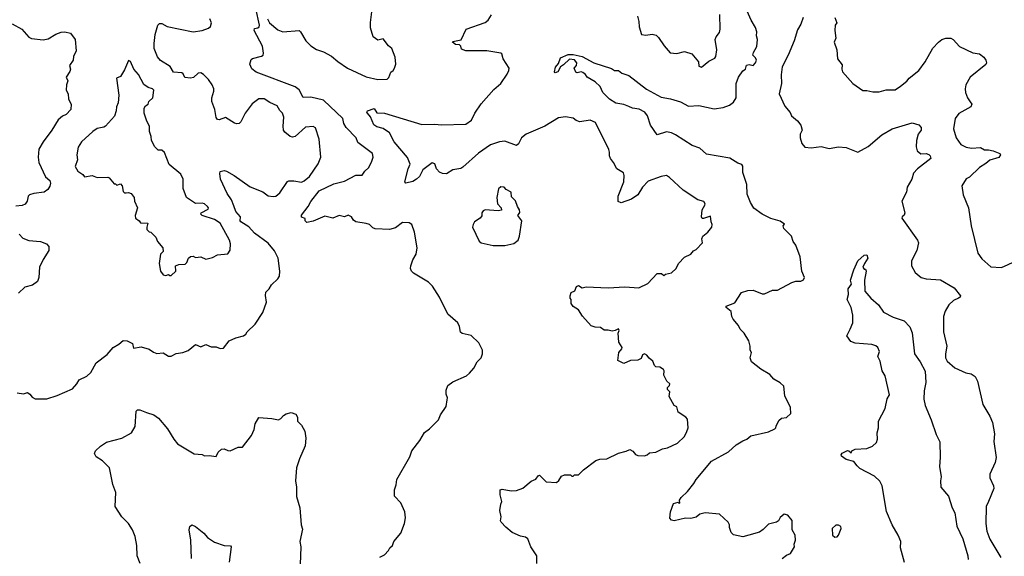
# Model space of a CAD drawing. Extents: x 1690054 to 1842981, y 782881 to 914114.
# Tile 597 of 656: x 1828415 to 1836028, y 849881 to 854029. Entities that reach past the tile are written whole.
import ezdxf

# ---------------------------------------------------------------- set-up
doc = ezdxf.new("R2010")
doc.units = 0

msp = doc.modelspace()

# ---------------------------------------------------------------- linework, layer by layer
at = {"layer": '0CON10XD'}
for points in [[(1831200, 849875), (1831235, 849892.5), (1831267.5, 849925), (1831276.7, 849945), (1831296.7, 849965), (1831307.5, 849995), (1831361.2, 850058.8), (1831390, 850135), (1831397, 850177), (1831392.5, 850225), (1831362.5, 850295), (1831312.5, 850345), (1831313.3, 850395), (1831326.4, 850433.6), (1831330, 850475), (1831430.7, 850649.3), (1831446.7, 850695), (1831507.5, 850775), (1831545, 850837.5), (1831582.5, 850865), (1831653.6, 850936.4), (1831667.5, 850975), (1831711.7, 851038.3), (1831719.3, 851090.7), (1831722.5, 851105), (1831712.5, 851135), (1831712.5, 851165), (1831725, 851200), (1831765, 851230), (1831870, 851275), (1831893, 851297), (1831927.5, 851335), (1831952.5, 851385), (1831982.5, 851415), (1831992.5, 851445), (1831992.5, 851475), (1831965, 851530), (1831905, 851587.5), (1831835, 851603.3), (1831823.6, 851613.6), (1831816.4, 851656.4), (1831802.5, 851685), (1831725, 851752.5), (1831660, 851885), (1831607.7, 851967.7), (1831575, 852000), (1831459.3, 852069.3), (1831443.3, 852085), (1831436.7, 852105), (1831440, 852125), (1831455, 852172.5), (1831480, 852215), (1831488.8, 852265), (1831466.7, 852385), (1831446.2, 852446.2), (1831425, 852457.5), (1831375, 852460), (1831319.7, 852420.3), (1831275, 852406), (1831162.1, 852412.1), (1831145, 852418.6), (1831118.8, 852445), (1831095, 852454.3), (1831015, 852466.7), (1830995, 852480), (1830980, 852505), (1830955, 852516.9), (1830925, 852504), (1830885, 852514.2), (1830835, 852494.2), (1830775, 852509.4), (1830685, 852471.4), (1830635, 852461.2), (1830623.3, 852475), (1830622.5, 852492.5), (1830593.3, 852503.3), (1830595, 852517.5), (1830646.5, 852583.5), (1830665.5, 852624.5), (1830729.2, 852705), (1830845, 852760), (1830925, 852780.9), (1831015, 852827.9), (1831063.1, 852826.9), (1831083.2, 852856.8), (1831113.3, 852885), (1831138.8, 852935), (1831148.6, 852965), (1831143, 852993), (1831030.5, 853080.5), (1831015.6, 853115.6), (1830938.6, 853195), (1830921.4, 853225), (1830913.1, 853265), (1830765, 853405.4), (1830665, 853429.6), (1830606.4, 853426.4), (1830575.3, 853485.3), (1830545, 853510), (1830244, 853624), (1830209.5, 853649.5), (1830195.3, 853685), (1830205, 853720.6), (1830215, 853728.8), (1830284.6, 853745.4), (1830297.1, 853755), (1830301.1, 853768.9), (1830292.5, 853825), (1830227.5, 853945), (1830230, 853960), (1830256.7, 853965), (1830266.7, 853973.3), (1830269.2, 853985), (1830240, 854115)], [(1830332, 854035), (1830347.5, 854005), (1830409.7, 853949.7), (1830450, 853935), (1830575, 853943.8), (1830586, 853935), (1830626.3, 853866.3), (1830667.2, 853827.2), (1830709.4, 853799.4), (1830765, 853780.9), (1830825, 853746.7), (1830875, 853704.3), (1830950, 853655), (1831095, 853588), (1831185, 853565.8), (1831255, 853570), (1831268.3, 853581.7), (1831285, 853622.5), (1831303, 853637), (1831313.3, 853655), (1831323.3, 853685), (1831319.3, 853739.3), (1831292.5, 853805), (1831267, 853827), (1831225, 853880), (1831185, 853870), (1831147, 853897), (1831126.2, 853965), (1831127.7, 854007.7), (1831141.1, 854108.9)], [(1832413.8, 849825), (1832413.3, 849885), (1832366.2, 849955), (1832343.8, 850015), (1832325, 850028.6), (1832286.1, 850036.1), (1832223.3, 850065), (1832173.8, 850105), (1832136.7, 850145), (1832132.5, 850155), (1832136.7, 850185), (1832126.7, 850235), (1832134.2, 850285), (1832143.3, 850305), (1832130, 850355), (1832130, 850395), (1832145, 850400), (1832215, 850386.7), (1832255, 850390), (1832305, 850406.7), (1832369.3, 850460.7), (1832405, 850476.7), (1832425, 850502.5), (1832435, 850506.7), (1832486.4, 850456.4), (1832565, 850451.2), (1832583.9, 850466.1), (1832605, 850500), (1832628.3, 850511.7), (1832675, 850510), (1832685, 850500), (1832695, 850500), (1832705, 850510), (1832735, 850510), (1832775, 850550), (1832869.3, 850620.7), (1832899.3, 850630.7), (1832955, 850633.8), (1833045, 850676.7), (1833105, 850692.5), (1833133.6, 850706.4), (1833155, 850693.8), (1833177, 850667), (1833195, 850660), (1833245, 850657.5), (1833266.1, 850663.9), (1833285, 850681.2), (1833334.1, 850685.9), (1833385, 850712.5), (1833425, 850720), (1833500, 850755), (1833555, 850807.5), (1833573.3, 850845), (1833583.3, 850875), (1833579.5, 850939.5), (1833565, 850957.5), (1833507.5, 850995), (1833496.7, 851035), (1833475, 851047.5), (1833437.5, 851115), (1833441.7, 851151.7), (1833425, 851170), (1833422.5, 851185), (1833438.8, 851201.2), (1833441.2, 851215), (1833417.5, 851235), (1833395, 851280), (1833397.5, 851315), (1833392.5, 851325), (1833365, 851342.5), (1833332.5, 851345), (1833322.5, 851355), (1833309.3, 851389.3), (1833282, 851412), (1833265, 851436.7), (1833245, 851446), (1833231.7, 851438.3), (1833219.5, 851410.5), (1833194.1, 851395.9), (1833136.7, 851393.3), (1833085, 851370), (1833040, 851395), (1833047.5, 851455), (1833071.2, 851485), (1833072, 851495), (1833047.5, 851535), (1833043.3, 851605), (1833050, 851625), (1833045, 851640), (1833020, 851625), (1832995, 851621.2), (1832965, 851630), (1832935, 851630), (1832905, 851650), (1832865, 851652), (1832833.2, 851663.2), (1832767, 851737), (1832735.9, 851785.9), (1832695, 851812.5), (1832680, 851835), (1832680, 851865), (1832670, 851875), (1832670, 851895), (1832680, 851920), (1832706.4, 851933.6), (1832720, 851965), (1832735, 851973.3), (1832765, 851956.7), (1832795, 851963.8), (1832965, 851956.2), (1833095, 851962.9), (1833203.2, 851956.8), (1833270.7, 851989.3), (1833345, 852066.7), (1833377, 852067), (1833395, 852050), (1833408.3, 852061.7), (1833455, 852071.2), (1833490.8, 852105), (1833510, 852145), (1833555, 852193.3), (1833604.1, 852215.9), (1833625, 852242.5), (1833645, 852252.5), (1833695, 852302.5), (1833689.4, 852335), (1833696.4, 852355), (1833736.7, 852385), (1833766.7, 852425), (1833770, 852445), (1833761.2, 852465), (1833755, 852510), (1833701.7, 852491.7), (1833692.7, 852492.7), (1833686, 852505), (1833691.1, 852558.9), (1833712.9, 852595), (1833714.5, 852605), (1833705, 852622.5), (1833657.3, 852637.3), (1833545, 852710), (1833439.5, 852809.5), (1833415, 852823.3), (1833375, 852817.5), (1833275, 852780.6), (1833229.2, 852735), (1833195, 852674.2), (1833145, 852642.5), (1833065, 852613.8), (1833042, 852622), (1833041.4, 852665), (1833086.5, 852775), (1833089.5, 852825), (1833084.4, 852844.4), (1833031.2, 852875), (1833007.5, 852925), (1832982.5, 852955), (1832974.2, 852975), (1832975.6, 853005), (1832969.2, 853025), (1832866, 853235), (1832825, 853252.5), (1832745, 853240), (1832718.8, 853248.8), (1832693.6, 853266.4), (1832635, 853277.5), (1832581.1, 853268.9), (1832475.4, 853204.6), (1832331.4, 853145), (1832295, 853114.3), (1832271.8, 853068.2), (1832255, 853056.9), (1832165, 853089.6), (1832126, 853084), (1832055, 853060), (1831963.2, 852996.8), (1831841.5, 852888.5), (1831825, 852879.5), (1831765, 852869.2), (1831715, 852838), (1831685, 852839.4), (1831660.2, 852850.2), (1831638.9, 852875), (1831625, 852914), (1831605, 852921.1), (1831531.5, 852868.5), (1831505, 852816), (1831484.2, 852795), (1831455, 852777.1), (1831400, 852765), (1831393.3, 852775), (1831417.5, 852875), (1831433, 852913), (1831412.7, 852962.7), (1831311.4, 853085), (1831273.2, 853153.2), (1831225, 853188.6), (1831175, 853201.4), (1831153.1, 853215), (1831127.7, 853277.7), (1831102.9, 853305), (1831098.8, 853315), (1831105, 853323.3), (1831155, 853342.5), (1831177.5, 853307.5), (1831235, 853306), (1831525, 853219.5), (1831625, 853221.1), (1831675, 853215.6), (1831865, 853220.6), (1831908.6, 853251.4), (1831934.5, 853305), (1831982.4, 853377.6), (1832081.8, 853488.2), (1832134.5, 853535.5), (1832185, 853607.5), (1832198, 853635), (1832200, 853655), (1832153.8, 853725), (1832143.9, 853763.9), (1832135, 853770), (1832027.1, 853787.1), (1831865, 853787.5), (1831830.5, 853800.5), (1831826.2, 853825), (1831815, 853833.8), (1831785, 853836.7), (1831762.5, 853855), (1831765, 853860), (1831827.9, 853872.1), (1831865.8, 853955), (1832015, 854008), (1832037.5, 854025), (1832061.9, 854065)], [(1834310, 849865), (1834345, 849890), (1834375, 849902.5), (1834407, 849953), (1834402.5, 849975), (1834412.5, 850005), (1834410, 850045), (1834387.5, 850085), (1834387, 850157), (1834355, 850200), (1834325, 850207.5), (1834295, 850180), (1834282.5, 850155), (1834266, 850144), (1834205, 850130), (1834163, 850087), (1834135, 850067.5), (1834053.6, 850043.6), (1834005, 850032.5), (1833935, 850047.5), (1833916.7, 850065), (1833903.6, 850103.6), (1833903.8, 850125), (1833894.1, 850144.1), (1833825, 850206.7), (1833715, 850216), (1833675, 850206), (1833645, 850182.5), (1833605, 850174.2), (1833564.1, 850175.9), (1833475, 850154), (1833455, 850160), (1833442.5, 850175), (1833446.2, 850225), (1833470.7, 850289.3), (1833505, 850300), (1833515, 850290), (1833520, 850295), (1833517.5, 850315), (1833528.8, 850335), (1833577.4, 850382.6), (1833627.2, 850442.8), (1833645.5, 850474.5), (1833763.8, 850616.2), (1833895, 850688), (1833955, 850743.3), (1834005, 850774), (1834036.7, 850785), (1834068.7, 850811.3), (1834205, 850844), (1834252.5, 850865), (1834262.5, 850875), (1834263, 850887), (1834285, 850930), (1834305, 850947.5), (1834345, 850952.5), (1834377.5, 850985), (1834375, 851030), (1834331.7, 851121.7), (1834323.3, 851195), (1834295, 851221.2), (1834245, 851251.2), (1834215, 851286.7), (1834145, 851326.7), (1834073.8, 851385), (1834063.3, 851415), (1834072.5, 851455), (1834063.3, 851475), (1834063.3, 851505), (1834052.5, 851545), (1834016.2, 851605), (1833985, 851637.5), (1833973.3, 851665), (1833931.2, 851715), (1833921.2, 851735), (1833915, 851772.5), (1833877.5, 851805), (1833877.5, 851815), (1833945, 851838.9), (1833995, 851920), (1834045, 851936.2), (1834085, 851937.5), (1834155, 851909.2), (1834175, 851909.2), (1834235, 851938.8), (1834275, 851937.5), (1834385, 851996.7), (1834415, 852006.7), (1834455, 852006.7), (1834475, 852016.7), (1834483.8, 852035), (1834463.6, 852083.6), (1834450, 852195), (1834415.9, 852285.9), (1834396.7, 852315), (1834382.5, 852355), (1834322.5, 852415), (1834317.5, 852435), (1834328.3, 852448.3), (1834295, 852470), (1834222.7, 852492.7), (1834155, 852526), (1834090.5, 852570.5), (1834064.4, 852614.4), (1834039.3, 852679.3), (1834037.3, 852755), (1834007.2, 852847.2), (1834005.6, 852895.6), (1833999.7, 852909.7), (1833968.7, 852918.7), (1833905, 852959.2), (1833725, 852989.2), (1833674.7, 853034.7), (1833615, 853056.5), (1833485, 853139.6), (1833455, 853152.9), (1833415, 853161.5), (1833345, 853138.8), (1833293.6, 853213.6), (1833269.2, 853285), (1833249.2, 853315), (1833205, 853338.1), (1833154.3, 853344.3), (1833125, 853358.8), (1833085, 853373.8), (1833025, 853384), (1832975, 853414), (1832923.3, 853465), (1832902.3, 853512.3), (1832865, 853547.5), (1832803.3, 853585), (1832790, 853605), (1832769.7, 853619.7), (1832755, 853626), (1832725, 853618.8), (1832715, 853622.5), (1832702.5, 853655), (1832721.2, 853675), (1832723.8, 853695), (1832705, 853718.8), (1832665, 853722.5), (1832620.3, 853679.7), (1832596.7, 853665), (1832575.7, 853624.3), (1832555, 853617.5), (1832551.2, 853625), (1832557.7, 853662.3), (1832581.2, 853688.8), (1832596.2, 853733.8), (1832655, 853760), (1832695, 853760.6), (1832763.2, 853743.2), (1832854.4, 853694.4), (1832991.5, 853651.5), (1833015, 853636.2), (1833045, 853636.7), (1833070, 853615), (1833125, 853598), (1833261.1, 853491.1), (1833375, 853428.5), (1833447.3, 853417.3), (1833523.5, 853393.5), (1833585, 853360), (1833665, 853365.6), (1833785, 853338.5), (1833855, 853348.6), (1833902.4, 853367.6), (1833935, 853391.4), (1833955.4, 853424.6), (1833955.5, 853535), (1833972.2, 853585), (1834005, 853633.8), (1834026.2, 853645), (1834035, 853676.2), (1834055, 853682), (1834085, 853674), (1834105, 853694.2), (1834110.7, 853715), (1834105, 853733.1), (1834082.9, 853755), (1834087.8, 853775), (1834115, 853822.5), (1834118.9, 853875), (1834112.2, 853905), (1834114.3, 853935), (1834105, 853967.5), (1834070, 854025), (1834040.8, 854095)], [(1833192, 854055), (1833202.5, 854015), (1833204.1, 853974.1), (1833222.5, 853915), (1833255, 853908.8), (1833305, 853916.7), (1833335, 853908.8), (1833355, 853891.2), (1833397, 853827), (1833445, 853771.2), (1833495, 853767.5), (1833555, 853782.5), (1833612.5, 853765), (1833663.6, 853703.6), (1833665, 853670), (1833687.3, 853662.7), (1833742.7, 853707.3), (1833789.1, 853730.9), (1833798.6, 853745), (1833804.3, 853795), (1833792.5, 853875), (1833798.8, 853895), (1833825, 853930), (1833831.5, 853955), (1833828.7, 854068.7)], [(1828357, 853997), (1828431.2, 853955), (1828485, 853894), (1828505, 853884), (1828595, 853874), (1828635, 853880.8), (1828695, 853916), (1828735, 853932), (1828765, 853935.8), (1828807.5, 853925), (1828843.3, 853875), (1828851.7, 853788.3), (1828830, 853745), (1828827.5, 853715), (1828800, 853675), (1828807.5, 853645), (1828801.7, 853628.3), (1828773.3, 853585), (1828786.7, 853555), (1828776.2, 853525), (1828773.3, 853485), (1828790, 853455), (1828791.2, 853415), (1828812, 853375), (1828811.2, 853335), (1828775, 853296), (1828745, 853284), (1828712, 853255), (1828662.9, 853175), (1828596.3, 853083.7), (1828562.5, 853027.5), (1828556.9, 852965), (1828561.9, 852925), (1828613.3, 852815), (1828646.7, 852785), (1828653.3, 852765), (1828648.6, 852741.4), (1828631.9, 852715), (1828603.8, 852695), (1828524.6, 852685.4), (1828491.2, 852675), (1828480.8, 852665), (1828473.8, 852625), (1828457.3, 852602.7), (1828435, 852592), (1828385, 852586)], [(1828395, 851143.8), (1828445, 851136.7), (1828475, 851146.2), (1828493.3, 851135), (1828510.7, 851110.7), (1828535, 851097.5), (1828625, 851096.7), (1828705, 851122.5), (1828823.6, 851176.4), (1828856.7, 851215), (1828874.1, 851245.9), (1828935, 851273.3), (1828965, 851302), (1829005.8, 851375), (1829090, 851440), (1829137.5, 851495), (1829180.6, 851519.4), (1829215, 851548), (1829247, 851547), (1829286.1, 851526.1), (1829295, 851490), (1829355, 851500), (1829415, 851482), (1829449.2, 851459.2), (1829475, 851447.5), (1829525, 851452.5), (1829565, 851427.5), (1829585, 851426.7), (1829625, 851447.5), (1829675, 851456.7), (1829717.7, 851472.3), (1829775, 851517.5), (1829815, 851500), (1829855, 851516.7), (1829895, 851500), (1829935, 851500), (1829965, 851487.5), (1829991.7, 851488.3), (1830033.9, 851546.1), (1830085, 851568.8), (1830145.9, 851584.1), (1830163, 851597), (1830173.6, 851616.4), (1830236.1, 851673.9), (1830294, 851765), (1830322.9, 851845), (1830314.2, 851895.8), (1830318.8, 851921.2), (1830345, 851948.8), (1830360.8, 851979.2), (1830411.4, 852025), (1830424.5, 852045.5), (1830427.5, 852085), (1830413.5, 852185), (1830385, 852242), (1830335, 852301.9), (1830229.3, 852379.3), (1830186.7, 852426.7), (1830125.7, 852465), (1830118.6, 852475), (1830122.9, 852505), (1830085.2, 852545.2), (1830070.2, 852589.8), (1830052.2, 852635), (1830020, 852685), (1829968.1, 852795), (1829961.2, 852838.8), (1829966, 852854), (1829975, 852858.8), (1829995, 852862.5), (1830015, 852858.1), (1830072, 852825), (1830196, 852736), (1830295, 852697.9), (1830335, 852666.2), (1830375, 852660.8), (1830395, 852663.8), (1830425, 852689.4), (1830485, 852777.5), (1830497.1, 852782.9), (1830535, 852782.5), (1830595, 852773.3), (1830615, 852781.9), (1830655, 852815.7), (1830722.9, 852915), (1830742.2, 852965), (1830731.1, 853105), (1830702.9, 853192.9), (1830685, 853202.5), (1830625, 853197.5), (1830545, 853126.9), (1830525, 853121.1), (1830505.6, 853125.6), (1830465, 853158), (1830454.6, 853174.6), (1830450.9, 853205), (1830456.4, 853276.4), (1830447.1, 853305), (1830426.4, 853326.4), (1830405, 853362.5), (1830348.2, 853388.2), (1830305, 853417.8), (1830265, 853416.9), (1830211.7, 853378.3), (1830158.6, 853305), (1830125, 853240), (1830112.7, 853227.3), (1830095, 853224), (1830075, 853230), (1830005, 853272.5), (1829956.1, 853253.9), (1829945, 853256.7), (1829935, 853272.5), (1829923.6, 853333.6), (1829900, 853395), (1829899.2, 853425), (1829916, 853475), (1829915.8, 853495), (1829904.2, 853524.2), (1829874.2, 853565), (1829835.9, 853605.9), (1829815, 853616.7), (1829795, 853614.4), (1829758.2, 853581.8), (1829735, 853576.6), (1829691.2, 853581.2), (1829679.4, 853609.4), (1829668.3, 853618.3), (1829605, 853622.5), (1829577, 853667), (1829503, 853713), (1829481.2, 853741.2), (1829453.3, 853805), (1829455.5, 853844.5), (1829461.9, 853915), (1829484, 853985), (1829495, 853998.8), (1829515, 853998), (1829555, 853977.1), (1829755.8, 853935.8), (1829825, 853945.7), (1829875, 853962), (1829891.2, 853975), (1829897.5, 854005), (1829886, 854035)], [(1834471.9, 854045), (1834455.7, 853995), (1834429.5, 853950.5), (1834403.3, 853865), (1834356.5, 853755), (1834310.6, 853665), (1834301.7, 853601.7), (1834304.5, 853535.5), (1834286.9, 853455), (1834330.9, 853360.9), (1834372.3, 853312.3), (1834382, 853285), (1834427.9, 853247.9), (1834454.5, 853214.5), (1834465.7, 853175), (1834450, 853145), (1834448.8, 853115), (1834461.7, 853071.7), (1834485, 853043.8), (1834535, 853038), (1834612.7, 853047.3), (1834675, 853032.9), (1834745, 853045.7), (1834805, 853040.8), (1834895, 853004.3), (1834975, 853047.5), (1835081.7, 853138.3), (1835160, 853185), (1835315, 853230.6), (1835366.2, 853216.2), (1835384.3, 853194.3), (1835386, 853175), (1835360.8, 853145), (1835350, 853095), (1835346, 853045), (1835354, 853015), (1835382.8, 852992.8), (1835425, 852995.5), (1835445, 852986.9), (1835456, 852975), (1835458.8, 852955), (1835355.8, 852875), (1835325, 852843.3), (1835314.2, 852795), (1835275.7, 852735), (1835272.2, 852695), (1835235.7, 852625), (1835260, 852535), (1835253, 852517), (1835237.5, 852505), (1835236.7, 852495), (1835356, 852325), (1835364, 852305), (1835350.8, 852245), (1835309.2, 852165), (1835310, 852125), (1835338.8, 852075), (1835385, 852036), (1835425, 852025.8), (1835535, 852018.9), (1835641.2, 851955), (1835688.8, 851895), (1835686.7, 851885), (1835674, 851876), (1835635, 851856.9), (1835600, 851825), (1835570.6, 851775), (1835557.5, 851735), (1835558.6, 851615), (1835583.3, 851505), (1835573.3, 851445), (1835574.4, 851415), (1835585, 851388), (1835646.8, 851336.8), (1835729.5, 851299.5), (1835771.7, 851291.7), (1835801.7, 851271.7), (1835821.2, 851235), (1835861.2, 851055), (1835915.7, 850965), (1835937.8, 850915), (1835952.2, 850827.8), (1835948.3, 850768.3), (1835964.4, 850645), (1835957.5, 850605), (1835916, 850515), (1835917.3, 850487.3), (1835944, 850425), (1835946, 850405), (1835905.8, 850305), (1835888.6, 850265), (1835885.6, 850135.6), (1835892.5, 850075), (1835915, 850013.3), (1836001.2, 849871.2)], [(1834718.8, 854045), (1834733.3, 854005), (1834720, 853985), (1834717.5, 853945), (1834726.2, 853885), (1834712.5, 853855), (1834733.3, 853795), (1834738.8, 853725), (1834775, 853680), (1834772, 853645), (1834778, 853625), (1834856.1, 853536.1), (1834935, 853480), (1834965, 853482.5), (1835010.5, 853470.5), (1835059.5, 853470.5), (1835115, 853486.2), (1835185, 853487.5), (1835226.1, 853513.9), (1835275, 853553.3), (1835293.2, 853576.8), (1835367.5, 853635), (1835417.3, 853702.7), (1835475, 853808), (1835520, 853855), (1835545, 853874.2), (1835575, 853886), (1835615.8, 853885.8), (1835633.8, 853875), (1835681.7, 853821.7), (1835785, 853772), (1835835.7, 853765.7), (1835869.5, 853739.5), (1835886.2, 853715), (1835890, 853695), (1835885, 853682.5), (1835764, 853585), (1835730.8, 853525), (1835725.8, 853495), (1835729.2, 853465), (1835744.4, 853424.4), (1835765, 853393.3), (1835776.7, 853375), (1835770, 853355), (1835675.9, 853304.1), (1835648.8, 853265), (1835636, 853185), (1835655.8, 853115), (1835692, 853065), (1835733.6, 853043.6), (1835775, 853034.4), (1835845, 853040), (1835875, 853023.8), (1835906.1, 853023.9), (1835942.5, 853015), (1835993.8, 852993.8), (1835998.8, 852985), (1835985, 852962.5), (1835915, 852943.8), (1835884.3, 852915.7), (1835836.7, 852885), (1835759.1, 852810.9), (1835732.3, 852797.7), (1835700.8, 852745), (1835710, 852675), (1835752, 852575), (1835772, 852435), (1835824.3, 852224.3), (1835855, 852180), (1835925, 852117.5), (1836005, 852113.3), (1836025, 852120), (1836096.1, 852153.9)], [(1829585, 852050), (1829622.5, 852085), (1829620, 852125), (1829645, 852136.7), (1829695, 852138.8), (1829708.3, 852151.7), (1829718.8, 852185), (1829735, 852198), (1829755, 852201.2), (1829775, 852190), (1829815, 852196.7), (1829855, 852178), (1829905, 852190), (1829945, 852211.2), (1830025, 852217.5), (1830043, 852247), (1830043.9, 852296.1), (1830035.8, 852325), (1829965.8, 852455), (1829920.6, 852485), (1829826.2, 852515), (1829816.2, 852525), (1829817.5, 852535), (1829871.2, 852565), (1829873.8, 852575), (1829866.7, 852585), (1829842.5, 852605), (1829825, 852611.2), (1829775, 852607.5), (1829703.9, 852653.9), (1829680, 852725), (1829679.2, 852795), (1829661.4, 852835), (1829569.7, 852909.7), (1829533.2, 853003.2), (1829515, 853020), (1829485, 853020), (1829460, 853045), (1829433.8, 853095), (1829431.2, 853125), (1829417.5, 853165), (1829417.5, 853205), (1829396.7, 853245), (1829376.2, 853305), (1829376.7, 853345), (1829386.4, 853363.6), (1829407.5, 853375), (1829412.5, 853395), (1829444.4, 853425), (1829451.2, 853485), (1829442.5, 853495), (1829407.5, 853505), (1829375, 853527.5), (1829334, 853605), (1829296.2, 853645), (1829272.5, 853705), (1829255, 853712.5), (1829225, 853640), (1829195, 853590), (1829163, 853577), (1829182, 853445), (1829175.8, 853385), (1829163.3, 853355), (1829161.2, 853325), (1829147.5, 853282.5), (1829077.5, 853205), (1829065, 853196.7), (1829015, 853188.8), (1828980, 853165), (1828892, 853085), (1828867.3, 853042.7), (1828857.5, 852985), (1828861.2, 852945), (1828842.5, 852895), (1828865, 852856.7), (1828903, 852833), (1828915, 852813.3), (1828975, 852823.8), (1829015, 852808), (1829095, 852812.5), (1829106.4, 852806.4), (1829145, 852760), (1829155, 852760), (1829165, 852750), (1829195, 852760), (1829207.5, 852745), (1829215, 852700), (1829225, 852690), (1829239.3, 852690.7), (1829255, 852693.3), (1829276.2, 852686.2), (1829300, 852655), (1829301.2, 852625), (1829326.7, 852575), (1829308, 852515), (1829310, 852495), (1829337.5, 852475), (1829348.3, 852458.3), (1829406.7, 852456.7), (1829396.7, 852425), (1829397.5, 852407.5), (1829415, 852390), (1829430, 852385), (1829466.4, 852346.4), (1829480, 852315), (1829522.5, 852265), (1829523, 852237), (1829503.8, 852215), (1829493.8, 852145), (1829504, 852084), (1829525, 852057.5), (1829545, 852052.5), (1829565, 852060), (1829575, 852050), (1829585, 852050)], [(1832075, 852282.5), (1832165, 852284.3), (1832235, 852299.2), (1832268.8, 852325), (1832280, 852355), (1832297, 852473), (1832267.5, 852515), (1832281.7, 852538.3), (1832279.3, 852559.3), (1832263.3, 852585), (1832248.3, 852628.3), (1832218.3, 852658.3), (1832216.2, 852695), (1832177, 852717), (1832160, 852735), (1832135, 852737.5), (1832118.3, 852721.7), (1832103.3, 852655), (1832110, 852605), (1832137.5, 852575), (1832140, 852555), (1832115, 852550.8), (1832015, 852558.6), (1831997.7, 852552.3), (1831988.8, 852535), (1831988.3, 852511.7), (1831975.8, 852494.2), (1831932.5, 852465), (1831920, 852445), (1831916.7, 852425), (1831966.4, 852316.4), (1831984.1, 852304.1), (1832075, 852282.5)], [(1828411.7, 852371.7), (1828439.2, 852339.2), (1828485, 852320.8), (1828575, 852314.3), (1828623.3, 852295), (1828641.2, 852275), (1828641.2, 852245), (1828595.7, 852174.3), (1828568.1, 852115), (1828563.5, 852035), (1828552.2, 852005), (1828515, 851975.6), (1828455, 851962), (1828405.8, 851914.2)], [(1835256.1, 849833.9), (1835225.7, 849945), (1835226.9, 849995), (1835207.8, 850045), (1835160.8, 850125), (1835117.5, 850227.5), (1835083.4, 850426.6), (1835065, 850461.1), (1835025, 850501.1), (1834910.7, 850560.7), (1834889.1, 850579.1), (1834864.1, 850614.1), (1834805, 850628.8), (1834770, 850655), (1834766.7, 850665), (1834775, 850676.7), (1834815, 850697.5), (1834827, 850697), (1834845, 850680), (1834850, 850695), (1834875, 850710), (1834965, 850712.9), (1835008.3, 850731.7), (1835039.1, 850760.9), (1835048, 850785), (1835043.8, 850835), (1835054.3, 850875), (1835054.3, 850925), (1835105.8, 851024.2), (1835122.6, 851097.4), (1835140.5, 851129.5), (1835107.5, 851275), (1835084.3, 851315), (1835068.5, 851388.5), (1835050, 851425), (1835062.9, 851465), (1835051.4, 851495), (1835035, 851508.6), (1835005, 851518.8), (1834875, 851528), (1834841.2, 851541.2), (1834810, 851585), (1834835, 851636.7), (1834855.7, 851685), (1834857.5, 851745), (1834843.3, 851805), (1834812, 851865), (1834823.8, 851905), (1834820.7, 851949.3), (1834845.8, 851984.2), (1834840, 852015), (1834863.8, 852095), (1834896.2, 852163.8), (1834945, 852208), (1834965, 852210), (1834974, 852185), (1834946, 852145), (1834934.3, 852115), (1834945, 852100), (1834955, 852100), (1834960, 852085), (1834946, 852015), (1834949.2, 851929.2), (1834996.7, 851875), (1835055, 851823.3), (1835095, 851766.7), (1835168.3, 851728.3), (1835255, 851702), (1835297.5, 851655), (1835315, 851607.5), (1835332.9, 851445), (1835378.6, 851385), (1835415, 851312.5), (1835421.4, 851225), (1835409.1, 851160.9), (1835406.1, 851095), (1835415.3, 851045.3), (1835463.5, 850935), (1835501.3, 850821.3), (1835530, 850765), (1835532, 850645), (1835526.7, 850575), (1835540, 850495), (1835534, 850465), (1835536.7, 850415), (1835595.8, 850345), (1835625.8, 850255), (1835646.4, 850216.4), (1835661.2, 850115), (1835706.4, 850015), (1835745.4, 849885.4), (1835748.5, 849855)], [(1829346.2, 849825), (1829324.1, 849884.1), (1829321.2, 849965), (1829306.7, 850033.3), (1829288, 850085), (1829256.2, 850135), (1829203.8, 850185), (1829153.8, 850265), (1829158.8, 850375), (1829136.2, 850435), (1829110, 850565), (1829055, 850618), (1829005, 850648.8), (1828992, 850675), (1829001.2, 850695), (1829038.8, 850731.2), (1829085, 850762), (1829205, 850792.9), (1829278.8, 850835), (1829308, 850885), (1829316.2, 851003.8), (1829325, 851012.5), (1829345, 851013.8), (1829395, 850991.2), (1829452.5, 850975), (1829488.3, 850948.3), (1829557.3, 850867.3), (1829605.7, 850785.7), (1829635, 850751.2), (1829765, 850673.3), (1829825, 850667.5), (1829845, 850656.7), (1829880.8, 850659.2), (1829935, 850653.3), (1829950, 850685), (1829975, 850710), (1829995, 850712.5), (1830025, 850697.5), (1830043, 850697), (1830105, 850723.3), (1830137.5, 850725), (1830208, 850815), (1830228.3, 850861.7), (1830236.1, 850903.9), (1830265, 850952.5), (1830365, 850946.2), (1830415, 850936.2), (1830434.1, 850945.9), (1830455, 850970), (1830475, 850982.5), (1830515, 850992.5), (1830549.3, 850979.3), (1830562.5, 850955), (1830562.5, 850925), (1830593.3, 850895), (1830618.8, 850848.8), (1830626.4, 850793.6), (1830621.2, 850735), (1830578, 850635), (1830556.2, 850565), (1830548, 850465), (1830556, 850415), (1830553.9, 850343.9), (1830581.2, 850255), (1830592, 850125), (1830601.7, 850091.7), (1830580, 849995), (1830588, 849955), (1830582.5, 849817.5)], [(1829742.5, 849865), (1829738, 850005), (1829723.9, 850086.1), (1829729.5, 850110.5), (1829745, 850123.8), (1829775, 850112), (1829838.7, 850058.7), (1829866.7, 850025), (1829920, 849990), (1829995, 849963.8), (1830045, 849962.5), (1830048.8, 849955), (1830035.6, 849835)], [(1834718.3, 850028.3), (1834735, 850032.5), (1834746.7, 850045), (1834767.5, 850095), (1834765, 850110), (1834745, 850122.5), (1834725, 850122.5), (1834697.5, 850095), (1834700, 850045), (1834718.3, 850028.3)]]:
    msp.add_lwpolyline(points, dxfattribs=at)

doc.saveas('drawing.dxf')
